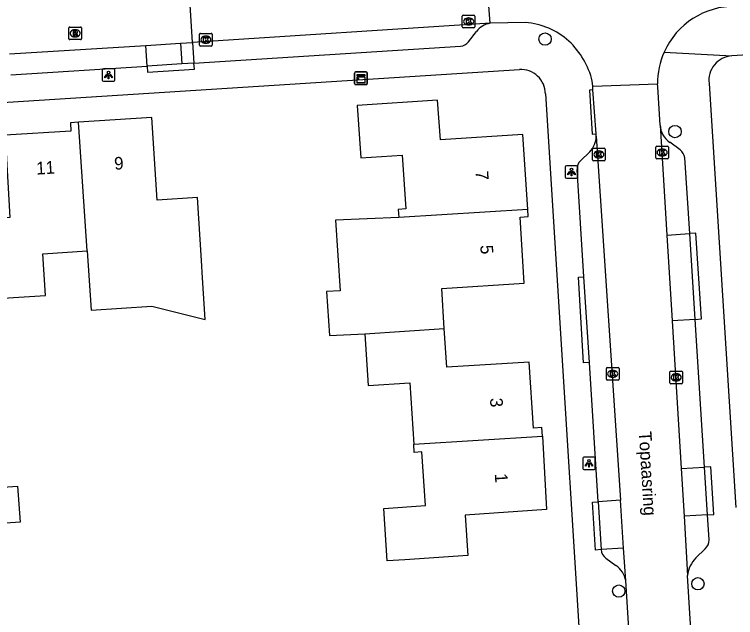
# Model space of a CAD drawing. Extents: x 159628 to 160723, y 388176 to 389416.
# Drawn here: x 160211.8 to 160268.9, y 388360.9 to 388408.6 of the extents above; entities that cross this region are included whole.
import ezdxf

# ---------------------------------------------------------------- set-up
doc = ezdxf.new("R2010")
doc.units = 0
for name, color, linetype in [('IMGEO_Boom', 7, 'Continuous'), ('IMGEO_Kast', 7, 'Continuous'), ('IMGEO_Kolk', 7, 'Continuous'), ('IMGEO_Lichtpunt', 7, 'Continuous'), ('IMGEO_Openbare_ruimte_label', 7, 'Continuous'), ('IMGEO_Pand', 7, 'Continuous'), ('IMGEO_Pand_nummerreeks', 7, 'Continuous'), ('IMGEO_Parkeervlak_open', 7, 'Continuous'), ('IMGEO_Rijbaan_lokaal_open', 7, 'Continuous'), ('IMGEO_Rioolput', 7, 'Continuous'), ('IMGEO_Voetpad_open', 7, 'Continuous')]:
    doc.layers.add(name, color=color, linetype=linetype)

msp = doc.modelspace()

# ---------------------------------------------------------------- linework, layer by layer
at = {"layer": 'IMGEO_Boom'}
for centre in [(160253.835, 388406.67), (160264.121, 388399.348), (160265.939, 388363.569), (160259.675, 388362.992)]:
    msp.add_circle(centre, 0.489, dxfattribs=at)
at = {"layer": 'IMGEO_Kast'}
for p, q in [((160238.764, 388403.143), (160238.764, 388403.984)), ((160238.764, 388403.984), (160238.764, 388403.143)), ((160238.839, 388404.068), (160239.68, 388404.068)), ((160239.68, 388404.068), (160238.839, 388404.068)), ((160239.764, 388403.993), (160239.764, 388403.152)), ((160239.764, 388403.152), (160239.764, 388403.993)), ((160239.689, 388403.068), (160238.848, 388403.068)), ((160238.848, 388403.068), (160239.689, 388403.068))]:
    msp.add_line(p, q, dxfattribs=at)
for points in [[(160238.959, 388403.858), (160239.559, 388403.858), (160239.559, 388403.773), (160238.959, 388403.773), (160238.959, 388403.858)], [(160238.959, 388403.683), (160239.559, 388403.683), (160239.559, 388403.194), (160238.959, 388403.194), (160238.959, 388403.683)]]:
    msp.add_lwpolyline(points, dxfattribs=at)
msp.add_circle((160239.043, 388403.532), 0.0377, dxfattribs=at)
for centre, start, end in [((160238.842, 388403.99), 92.4484, 184.2845), ((160238.842, 388403.99), 92.4484, 184.2845), ((160239.686, 388403.99), 2.4484, 94.2845), ((160239.686, 388403.99), 2.4484, 94.2845), ((160238.842, 388403.146), 182.4484, 274.2845), ((160238.842, 388403.146), 182.4484, 274.2845), ((160239.686, 388403.146), 272.4484, 4.2845), ((160239.686, 388403.146), 272.4484, 4.2845)]:
    msp.add_arc(centre, 0.0779, start, end, dxfattribs=at)
at = {"layer": 'IMGEO_Kolk'}
for p, q in [((160247.285, 388407.637), (160247.285, 388408.489)), ((160247.36, 388408.563), (160248.212, 388408.563)), ((160247.773, 388408.343), (160247.798, 388408.343)), ((160248.286, 388408.489), (160248.286, 388407.637)), ((160248.212, 388407.563), (160247.36, 388407.563)), ((160247.796, 388407.783), (160247.771, 388407.783)), ((160226.491, 388406.194), (160226.491, 388407.046)), ((160226.566, 388407.12), (160227.418, 388407.12)), ((160227.492, 388407.046), (160227.492, 388406.194)), ((160226.979, 388406.9), (160227.004, 388406.9)), ((160227.418, 388406.12), (160226.566, 388406.12)), ((160227.002, 388406.34), (160226.977, 388406.34)), ((160257.599, 388397.113), (160257.599, 388397.965)), ((160257.674, 388398.039), (160258.526, 388398.039)), ((160258.6, 388397.965), (160258.6, 388397.113)), ((160262.602, 388397.269), (160262.602, 388398.121)), ((160262.677, 388398.195), (160263.529, 388398.195)), ((160263.09, 388397.975), (160263.115, 388397.975)), ((160263.603, 388398.121), (160263.603, 388397.269)), ((160258.11, 388397.259), (160258.085, 388397.259)), ((160258.087, 388397.819), (160258.112, 388397.819)), ((160263.113, 388397.415), (160263.088, 388397.415)), ((160258.526, 388397.039), (160257.674, 388397.039)), ((160263.529, 388397.195), (160262.677, 388397.195)), ((160258.69, 388379.757), (160258.69, 388380.609)), ((160258.765, 388380.683), (160259.617, 388380.683)), ((160259.178, 388380.463), (160259.203, 388380.463)), ((160259.691, 388380.609), (160259.691, 388379.757)), ((160263.72, 388379.474), (160263.72, 388380.326)), ((160263.795, 388380.4), (160264.647, 388380.4)), ((160264.208, 388380.18), (160264.233, 388380.18)), ((160264.721, 388380.326), (160264.721, 388379.474)), ((160259.617, 388379.683), (160258.765, 388379.683)), ((160259.201, 388379.903), (160259.176, 388379.903)), ((160264.231, 388379.62), (160264.206, 388379.62)), ((160264.647, 388379.4), (160263.795, 388379.4))]:
    msp.add_line(p, q, dxfattribs=at)
for points in [[(160247.285, 388407.637), (160247.285, 388408.489)], [(160247.36, 388408.563), (160248.212, 388408.563)], [(160247.606, 388408.263), (160247.729, 388408.263), (160247.729, 388408.112), (160247.859, 388408.263), (160248.023, 388408.263), (160247.877, 388408.112), (160248.03, 388407.863), (160247.878, 388407.863), (160247.793, 388408.027), (160247.729, 388407.96), (160247.729, 388407.863), (160247.606, 388407.863), (160247.606, 388408.263)], [(160248.286, 388408.489), (160248.286, 388407.637)], [(160248.212, 388407.563), (160247.36, 388407.563)], [(160226.491, 388406.194), (160226.491, 388407.046)], [(160226.566, 388407.12), (160227.418, 388407.12)], [(160227.492, 388407.046), (160227.492, 388406.194)], [(160226.812, 388406.82), (160226.935, 388406.82), (160226.935, 388406.669), (160227.065, 388406.82), (160227.229, 388406.82), (160227.083, 388406.669), (160227.236, 388406.42), (160227.084, 388406.42), (160226.999, 388406.584), (160226.935, 388406.517), (160226.935, 388406.42), (160226.812, 388406.42), (160226.812, 388406.82)], [(160227.418, 388406.12), (160226.566, 388406.12)], [(160257.599, 388397.113), (160257.599, 388397.965)], [(160257.674, 388398.039), (160258.526, 388398.039)], [(160258.6, 388397.965), (160258.6, 388397.113)], [(160262.602, 388397.269), (160262.602, 388398.121)], [(160262.677, 388398.195), (160263.529, 388398.195)], [(160262.923, 388397.895), (160263.046, 388397.895), (160263.046, 388397.744), (160263.176, 388397.895), (160263.34, 388397.895), (160263.194, 388397.744), (160263.347, 388397.495), (160263.195, 388397.495), (160263.11, 388397.659), (160263.046, 388397.592), (160263.046, 388397.495), (160262.923, 388397.495), (160262.923, 388397.895)], [(160263.603, 388398.121), (160263.603, 388397.269)], [(160257.92, 388397.739), (160258.043, 388397.739), (160258.043, 388397.588), (160258.173, 388397.739), (160258.337, 388397.739), (160258.191, 388397.588), (160258.344, 388397.339), (160258.192, 388397.339), (160258.107, 388397.503), (160258.043, 388397.436), (160258.043, 388397.339), (160257.92, 388397.339), (160257.92, 388397.739)], [(160258.526, 388397.039), (160257.674, 388397.039)], [(160263.529, 388397.195), (160262.677, 388397.195)], [(160258.69, 388379.757), (160258.69, 388380.609)], [(160258.765, 388380.683), (160259.617, 388380.683)], [(160259.011, 388380.383), (160259.134, 388380.383), (160259.134, 388380.232), (160259.264, 388380.383), (160259.428, 388380.383), (160259.282, 388380.232), (160259.435, 388379.983), (160259.283, 388379.983), (160259.198, 388380.147), (160259.134, 388380.08), (160259.134, 388379.983), (160259.011, 388379.983), (160259.011, 388380.383)], [(160259.691, 388380.609), (160259.691, 388379.757)], [(160263.72, 388379.474), (160263.72, 388380.326)], [(160263.795, 388380.4), (160264.647, 388380.4)], [(160264.721, 388380.326), (160264.721, 388379.474)], [(160259.617, 388379.683), (160258.765, 388379.683)], [(160264.041, 388380.1), (160264.164, 388380.1), (160264.164, 388379.949), (160264.294, 388380.1), (160264.458, 388380.1), (160264.312, 388379.949), (160264.465, 388379.7), (160264.313, 388379.7), (160264.228, 388379.864), (160264.164, 388379.797), (160264.164, 388379.7), (160264.041, 388379.7), (160264.041, 388380.1)], [(160264.647, 388379.4), (160263.795, 388379.4)]]:
    msp.add_lwpolyline(points, dxfattribs=at)
for centre, start, end in [((160247.362, 388408.487), 91.552, 178.448), ((160247.362, 388408.487), 91.552, 178.448), ((160248.21, 388408.487), 1.552, 88.448), ((160248.21, 388408.487), 1.552, 88.448), ((160247.362, 388407.639), 181.552, 268.448), ((160247.362, 388407.639), 181.552, 268.448), ((160248.21, 388407.639), 271.552, 358.448), ((160248.21, 388407.639), 271.552, 358.448), ((160226.568, 388407.044), 91.552, 178.448), ((160226.568, 388407.044), 91.552, 178.448), ((160227.416, 388407.044), 1.552, 88.448), ((160227.416, 388407.044), 1.552, 88.448), ((160226.568, 388406.196), 181.552, 268.448), ((160226.568, 388406.196), 181.552, 268.448), ((160227.416, 388406.196), 271.552, 358.448), ((160227.416, 388406.196), 271.552, 358.448), ((160257.676, 388397.963), 91.552, 178.448), ((160257.676, 388397.963), 91.552, 178.448), ((160258.524, 388397.963), 1.552, 88.448), ((160258.524, 388397.963), 1.552, 88.448), ((160262.679, 388398.119), 91.552, 178.448), ((160262.679, 388398.119), 91.552, 178.448), ((160263.527, 388398.119), 1.552, 88.448), ((160263.527, 388398.119), 1.552, 88.448), ((160262.679, 388397.271), 181.552, 268.448), ((160262.679, 388397.271), 181.552, 268.448), ((160263.527, 388397.271), 271.552, 358.448), ((160263.527, 388397.271), 271.552, 358.448), ((160257.676, 388397.115), 181.552, 268.448), ((160257.676, 388397.115), 181.552, 268.448), ((160258.524, 388397.115), 271.552, 358.448), ((160258.524, 388397.115), 271.552, 358.448), ((160258.767, 388380.607), 91.552, 178.448), ((160258.767, 388380.607), 91.552, 178.448), ((160259.615, 388380.607), 1.552, 88.448), ((160259.615, 388380.607), 1.552, 88.448), ((160263.797, 388380.324), 91.552, 178.448), ((160263.797, 388380.324), 91.552, 178.448), ((160264.645, 388380.324), 1.552, 88.448), ((160264.645, 388380.324), 1.552, 88.448), ((160258.767, 388379.759), 181.552, 268.448), ((160258.767, 388379.759), 181.552, 268.448), ((160259.615, 388379.759), 271.552, 358.448), ((160259.615, 388379.759), 271.552, 358.448), ((160263.797, 388379.476), 181.552, 268.448), ((160263.797, 388379.476), 181.552, 268.448), ((160264.645, 388379.476), 271.552, 358.448), ((160264.645, 388379.476), 271.552, 358.448)]:
    msp.add_arc(centre, 0.0765, start, end, dxfattribs=at)
for centre, major_axis, ratio, start_param, end_param in [((160247.772, 388408.063), (-0.387, 0.002), 0.722429, 4.712389, 7.853982), ((160247.797, 388408.063), (-0.39, 0.002), 0.717154, 1.570796, 4.712389), ((160226.978, 388406.62), (-0.387, 0.002), 0.722429, 4.712389, 7.853982), ((160227.003, 388406.62), (-0.39, 0.002), 0.717154, 1.570796, 4.712389), ((160263.089, 388397.695), (-0.387, 0.002), 0.722429, 4.712389, 7.853982), ((160263.114, 388397.695), (-0.39, 0.002), 0.717154, 1.570796, 4.712389), ((160258.086, 388397.539), (-0.387, 0.002), 0.722429, 4.712389, 7.853982), ((160258.111, 388397.539), (-0.39, 0.002), 0.717154, 1.570796, 4.712389), ((160259.177, 388380.183), (-0.387, 0.002), 0.722429, 4.712389, 7.853982), ((160259.202, 388380.183), (-0.39, 0.002), 0.717154, 1.570796, 4.712389), ((160264.207, 388379.9), (-0.387, 0.002), 0.722429, 4.712389, 7.853982), ((160264.232, 388379.9), (-0.39, 0.002), 0.717154, 1.570796, 4.712389)]:
    msp.add_ellipse(centre, major_axis=major_axis, ratio=ratio, start_param=start_param, end_param=end_param, dxfattribs=at)
at = {"layer": 'IMGEO_Lichtpunt'}
for p, q in [((160218.788, 388404.23), (160218.788, 388403.423)), ((160218.788, 388404.23), (160218.788, 388403.423)), ((160219.69, 388404.325), (160218.882, 388404.325)), ((160219.69, 388404.325), (160218.882, 388404.325)), ((160219.784, 388403.423), (160219.784, 388404.23)), ((160219.784, 388403.423), (160219.784, 388404.23)), ((160218.882, 388403.329), (160219.69, 388403.329)), ((160218.882, 388403.329), (160219.69, 388403.329)), ((160255.429, 388396.557), (160255.429, 388395.75)), ((160255.429, 388396.557), (160255.429, 388395.75)), ((160256.331, 388396.652), (160255.523, 388396.652)), ((160256.331, 388396.652), (160255.523, 388396.652)), ((160256.425, 388395.75), (160256.425, 388396.557)), ((160256.425, 388395.75), (160256.425, 388396.557)), ((160255.523, 388395.656), (160256.331, 388395.656)), ((160255.523, 388395.656), (160256.331, 388395.656)), ((160256.816, 388373.501), (160256.816, 388372.694)), ((160256.816, 388373.501), (160256.816, 388372.694)), ((160257.718, 388373.596), (160256.91, 388373.596)), ((160257.718, 388373.596), (160256.91, 388373.596)), ((160257.812, 388372.694), (160257.812, 388373.501)), ((160257.812, 388372.694), (160257.812, 388373.501)), ((160256.91, 388372.6), (160257.718, 388372.6)), ((160256.91, 388372.6), (160257.718, 388372.6))]:
    msp.add_line(p, q, dxfattribs=at)
for points in [[(160219.162, 388403.894), (160219.201, 388403.866), (160219.013, 388403.604), (160218.975, 388403.631), (160219.162, 388403.894)], [(160219.264, 388403.846), (160219.311, 388403.846), (160219.311, 388403.524), (160219.264, 388403.524), (160219.264, 388403.846)], [(160219.374, 388403.866), (160219.412, 388403.893), (160219.599, 388403.631), (160219.56, 388403.603), (160219.374, 388403.866)], [(160255.803, 388396.221), (160255.842, 388396.193), (160255.654, 388395.931), (160255.616, 388395.958), (160255.803, 388396.221)], [(160255.905, 388396.173), (160255.952, 388396.173), (160255.952, 388395.851), (160255.905, 388395.851), (160255.905, 388396.173)], [(160256.015, 388396.193), (160256.053, 388396.22), (160256.24, 388395.958), (160256.201, 388395.93), (160256.015, 388396.193)], [(160257.19, 388373.165), (160257.229, 388373.137), (160257.041, 388372.875), (160257.003, 388372.902), (160257.19, 388373.165)], [(160257.292, 388373.117), (160257.339, 388373.117), (160257.339, 388372.795), (160257.292, 388372.795), (160257.292, 388373.117)], [(160257.402, 388373.137), (160257.44, 388373.164), (160257.627, 388372.902), (160257.588, 388372.874), (160257.402, 388373.137)]]:
    msp.add_lwpolyline(points, dxfattribs=at)
for centre in [(160219.287, 388404.028), (160255.928, 388396.355), (160257.315, 388373.299)]:
    msp.add_circle(centre, 0.0994, dxfattribs=at)
for centre, start, end in [((160218.882, 388404.23), 90, 180), ((160218.882, 388404.23), 90, 180), ((160219.69, 388404.23), 0, 90), ((160219.69, 388404.23), 0, 90), ((160218.882, 388403.423), 180, 270), ((160218.882, 388403.423), 180, 270), ((160219.69, 388403.423), 270, 0), ((160219.69, 388403.423), 270, 360), ((160255.523, 388396.557), 90, 180), ((160255.523, 388396.557), 90, 180), ((160256.331, 388396.557), 0, 90), ((160256.331, 388396.557), 0, 90), ((160255.523, 388395.75), 180, 270), ((160255.523, 388395.75), 180, 270), ((160256.331, 388395.75), 270, 0), ((160256.331, 388395.75), 270, 360), ((160256.91, 388373.501), 90, 180), ((160256.91, 388373.501), 90, 180), ((160257.718, 388373.501), 0, 90), ((160257.718, 388373.501), 0, 90), ((160256.91, 388372.694), 180, 270), ((160256.91, 388372.694), 180, 270), ((160257.718, 388372.694), 270, 0), ((160257.718, 388372.694), 270, 360)]:
    msp.add_arc(centre, 0.0946, start, end, dxfattribs=at)
at = {"layer": 'IMGEO_Pand'}
for points in [[(160252.465, 388393.197), (160252.087, 388399.126), (160245.549, 388398.707), (160245.324, 388401.846), (160238.971, 388401.426), (160239.246, 388397.276), (160242.539, 388397.494), (160242.821, 388393.234), (160242.213, 388393.194), (160242.255, 388392.552)], [(160217.595, 388389.904), (160217.896, 388385.229), (160222.713, 388385.539), (160226.935, 388384.485), (160226.723, 388387.785), (160226.636, 388389.137), (160226.315, 388394.126), (160223.125, 388393.921), (160222.704, 388400.451), (160216.897, 388400.086)], [(160216.897, 388400.086), (160216.268, 388400.046), (160216.308, 388399.379), (160211.089, 388399.071), (160211.474, 388392.547), (160208.415, 388392.367)], [(160217.595, 388389.904), (160216.897, 388400.086)], [(160252.465, 388393.197), (160242.255, 388392.552)], [(160245.864, 388383.755), (160245.662, 388386.946), (160252.186, 388387.358), (160251.854, 388392.587), (160252.501, 388392.628), (160252.465, 388393.197)], [(160242.255, 388392.552), (160237.259, 388392.345), (160237.629, 388386.757), (160236.531, 388386.684), (160236.768, 388383.21), (160239.559, 388383.34)], [(160208.798, 388386.036), (160214.283, 388386.388), (160214.07, 388389.678), (160217.595, 388389.904)], [(160239.559, 388383.34), (160245.864, 388383.755)], [(160253.622, 388375.237), (160253.581, 388375.928), (160252.913, 388375.886), (160252.582, 388381.114), (160246.058, 388380.701), (160245.864, 388383.755)], [(160239.559, 388383.34), (160239.829, 388379.258), (160243.122, 388379.476), (160243.443, 388374.624)], [(160253.622, 388375.237), (160253.963, 388369.439), (160247.508, 388368.987), (160247.718, 388365.803), (160242.729, 388365.473), (160241.351, 388365.382), (160241.076, 388369.532), (160244.367, 388369.749), (160244.086, 388373.999), (160243.487, 388373.959), (160243.443, 388374.624)], [(160243.443, 388374.624), (160253.622, 388375.237)], [(160209.614, 388368.251), (160209.42, 388371.099), (160212.084, 388371.28), (160212.279, 388368.433), (160209.614, 388368.251)]]:
    msp.add_lwpolyline(points, dxfattribs=at)
at = {"layer": 'IMGEO_Parkeervlak_open'}
for points in [[(160225.938, 388406.401), (160226.044, 388404.758)], [(160222.33, 388404.521), (160222.225, 388406.171)], [(160224.993, 388406.342), (160225.098, 388404.698)], [(160263.472, 388391.159), (160265.297, 388391.273)], [(160265.731, 388384.491), (160263.888, 388384.375)], [(160264.604, 388372.685), (160266.46, 388372.8)], [(160259.821, 388370.173), (160258.045, 388370.061)], [(160266.703, 388369.023), (160264.836, 388368.907)], [(160260.059, 388366.386), (160258.286, 388366.275)]]:
    msp.add_lwpolyline(points, dxfattribs=at)
at = {"layer": 'IMGEO_Rijbaan_lokaal_open'}
for points in [[(160249.493, 388407.916), (160249.091, 388413.07)], [(160225.938, 388406.401), (160225.611, 388411.527)], [(160249.493, 388407.916), (160225.938, 388406.401)], [(160252.291, 388407.988), (160249.493, 388407.916)], [(160224.993, 388406.342), (160225.938, 388406.401)], [(160211.432, 388405.502), (160222.225, 388406.171)], [(160222.225, 388406.171), (160224.993, 388406.342)], [(160257.606, 388402.94), (160257.577, 388403.35)], [(160257.606, 388402.94), (160262.743, 388403.122)], [(160262.939, 388399.866), (160262.754, 388402.884), (160262.743, 388403.122)], [(160257.626, 388402.645), (160257.606, 388402.94)], [(160257.87, 388399.162), (160257.626, 388402.645)], [(160262.939, 388399.866), (160263.472, 388391.159)], [(160257.882, 388398.984), (160257.87, 388399.162)], [(160257.882, 388398.984), (160259.821, 388370.173)], [(160263.472, 388391.159), (160263.888, 388384.375)], [(160263.888, 388384.375), (160264.604, 388372.685)], [(160264.604, 388372.685), (160264.836, 388368.907)], [(160260.059, 388366.386), (160259.821, 388370.173)], [(160264.836, 388368.907), (160265.123, 388364.216)], [(160260.22, 388363.817), (160260.059, 388366.386)], [(160266.356, 388344.094), (160265.123, 388364.216)], [(160261.476, 388343.786), (160261.446, 388344.248), (160260.22, 388363.817)]]:
    msp.add_lwpolyline(points, dxfattribs=at)
for centre, radius, start, end in [((160268.827, 388403.177), 6.084, 89.281, 156.1022), ((160251.737, 388401.964), 6.049, 48.7761, 84.7502), ((160251.311, 388401.805), 6.453, 13.8504, 46.8604), ((160268.836, 388403.176), 6.094, 156.1294, 180.5084)]:
    msp.add_arc(centre, radius, start, end, dxfattribs=at)
at = {"layer": 'IMGEO_Rioolput'}
for p, q in [((160216.136, 388406.698), (160216.136, 388407.55)), ((160216.211, 388407.624), (160217.063, 388407.624)), ((160217.137, 388407.55), (160217.137, 388406.698)), ((160216.624, 388407.404), (160216.649, 388407.404)), ((160217.063, 388406.624), (160216.211, 388406.624)), ((160216.647, 388406.844), (160216.622, 388406.844))]:
    msp.add_line(p, q, dxfattribs=at)
for points in [[(160216.136, 388406.698), (160216.136, 388407.55)], [(160216.211, 388407.624), (160217.063, 388407.624)], [(160217.137, 388407.55), (160217.137, 388406.698)], [(160216.725, 388407.322), (160216.473, 388407.324), (160216.473, 388406.924)], [(160216.473, 388406.924), (160216.597, 388406.924), (160216.597, 388407.086), (160216.608, 388407.086)], [(160216.651, 388407.243), (160216.597, 388407.243), (160216.597, 388407.162)], [(160216.597, 388407.162), (160216.649, 388407.162)], [(160216.655, 388407.057), (160216.726, 388406.924), (160216.866, 388406.924), (160216.801, 388407.05)], [(160217.063, 388406.624), (160216.211, 388406.624)]]:
    msp.add_lwpolyline(points, dxfattribs=at)
for centre, radius, start, end in [((160216.213, 388407.548), 0.0765, 91.552, 178.448), ((160216.213, 388407.548), 0.0765, 91.552, 178.448), ((160217.061, 388407.548), 0.0765, 1.552, 88.448), ((160217.061, 388407.548), 0.0765, 1.552, 88.448), ((160216.607, 388407.033), 0.0533, 26.0293, 88.6989), ((160216.633, 388407.351), 0.19, 274.7715, 282.9687), ((160216.657, 388407.147), 0.0964, 77.0061, 93.1865), ((160216.671, 388407.204), 0.0378, 276.6634, 79.6772), ((160216.724, 388407.212), 0.109, 350.3612, 89.416), ((160216.722, 388407.212), 0.112, 277.5842, 350.9817), ((160216.706, 388406.997), 0.108, 29.5134, 73.7905), ((160216.213, 388406.7), 0.0765, 181.552, 268.448), ((160216.213, 388406.7), 0.0765, 181.552, 268.448), ((160217.061, 388406.7), 0.0765, 271.552, 358.448), ((160217.061, 388406.7), 0.0765, 271.552, 358.448)]:
    msp.add_arc(centre, radius, start, end, dxfattribs=at)
for centre, major_axis, ratio, start_param, end_param in [((160216.623, 388407.124), (-0.387, 0.002), 0.722429, 4.712389, 7.853982), ((160216.648, 388407.124), (-0.39, 0.002), 0.717154, 1.570796, 4.712389)]:
    msp.add_ellipse(centre, major_axis=major_axis, ratio=ratio, start_param=start_param, end_param=end_param, dxfattribs=at)
at = {"layer": 'IMGEO_Voetpad_open'}
for points in [[(160407.414, 388414.173), (160365.311, 388411.469), (160359.06, 388411.068), (160268.623, 388405.331)], [(160247.786, 388406.453), (160248.411, 388407.269)], [(160226.044, 388404.758), (160247.138, 388406.107)], [(160263.264, 388405.642), (160268.623, 388405.331)], [(160222.33, 388404.521), (160222.36, 388404.041), (160226.076, 388404.279), (160226.044, 388404.758)], [(160225.098, 388404.698), (160222.33, 388404.521)], [(160226.044, 388404.758), (160225.098, 388404.698)], [(160149.951, 388401.077), (160151.369, 388397.86), (160251.805, 388404.253)], [(160211.545, 388403.842), (160222.33, 388404.521)], [(160266.819, 388403.153), (160268.933, 388369.604)], [(160257.626, 388402.645), (160257.345, 388402.629), (160257.567, 388399.142), (160257.87, 388399.162)], [(160253.862, 388402.327), (160257.711, 388341.192)], [(160264.525, 388397.917), (160263.709, 388398.499)], [(160256.639, 388397.043), (160257.379, 388397.76)], [(160265.297, 388391.273), (160264.913, 388397.262)], [(160256.912, 388387.859), (160256.371, 388396.349)], [(160265.731, 388384.491), (160266.229, 388384.523), (160265.785, 388391.304), (160265.297, 388391.273)], [(160265.731, 388384.491), (160265.297, 388391.273)], [(160257.343, 388381.078), (160256.893, 388381.052), (160256.476, 388387.842), (160256.912, 388387.859)], [(160257.343, 388381.078), (160256.912, 388387.859)], [(160266.46, 388372.8), (160265.731, 388384.491)], [(160258.045, 388370.061), (160257.343, 388381.078)], [(160266.703, 388369.023), (160267.206, 388369.055), (160266.958, 388372.832), (160266.46, 388372.8)], [(160266.703, 388369.023), (160266.46, 388372.8)], [(160258.286, 388366.275), (160257.839, 388366.24), (160257.598, 388370.029), (160258.045, 388370.061)], [(160258.045, 388370.061), (160258.286, 388366.275)], [(160266.83, 388367.041), (160266.703, 388369.023)], [(160265.778, 388365.623), (160266.512, 388366.33)], [(160258.651, 388365.598), (160259.438, 388365.016)]]:
    msp.add_lwpolyline(points, dxfattribs=at)
for centre, radius, start, end in [((160249.705, 388406.334), 1.596, 97.6154, 144.1406), ((160247.082, 388406.992), 0.887, 273.6298, 322.5703), ((160268.745, 388403.394), 1.941, 93.5933, 187.138), ((160251.935, 388402.33), 1.927, 359.9045, 93.8631), ((160264.753, 388399.987), 1.818, 183.8243, 234.9588), ((160256.199, 388398.96), 1.683, 314.5094, 0.8104), ((160263.836, 388397.067), 1.094, 10.283, 50.9992), ((160257.26, 388396.404), 0.891, 134.2143, 183.5559), ((160265.759, 388367.093), 1.072, 314.6108, 357.1953), ((160259.17, 388366.315), 0.885, 182.5778, 234.0843), ((160267.384, 388364.019), 2.269, 135.041, 175.0323), ((160258.476, 388363.534), 1.767, 9.2187, 57.0069)]:
    msp.add_arc(centre, radius, start, end, dxfattribs=at)

# ---------------------------------------------------------------- texts
at = {"layer": 'IMGEO_Openbare_ruimte_label'}
msp.add_text('Topaasring', height=1, rotation=273.6121, dxfattribs=at).set_placement((160261.255, 388375.605))
at = {"layer": 'IMGEO_Pand_nummerreeks'}
for s, rotation, p in [('9', 3.5392, (160219.76, 388396.32)), ('11', 3.5392, (160213.585, 388395.94)), ('7', 273.6329, (160248.336, 388396.219)), ('5', 273.633, (160248.709, 388390.356)), ('3', 273.6227, (160249.476, 388378.251)), ('1', 273.6227, (160249.854, 388372.278))]:
    msp.add_text(s, height=1, rotation=rotation, dxfattribs=at).set_placement(p)

doc.saveas('drawing.dxf')
